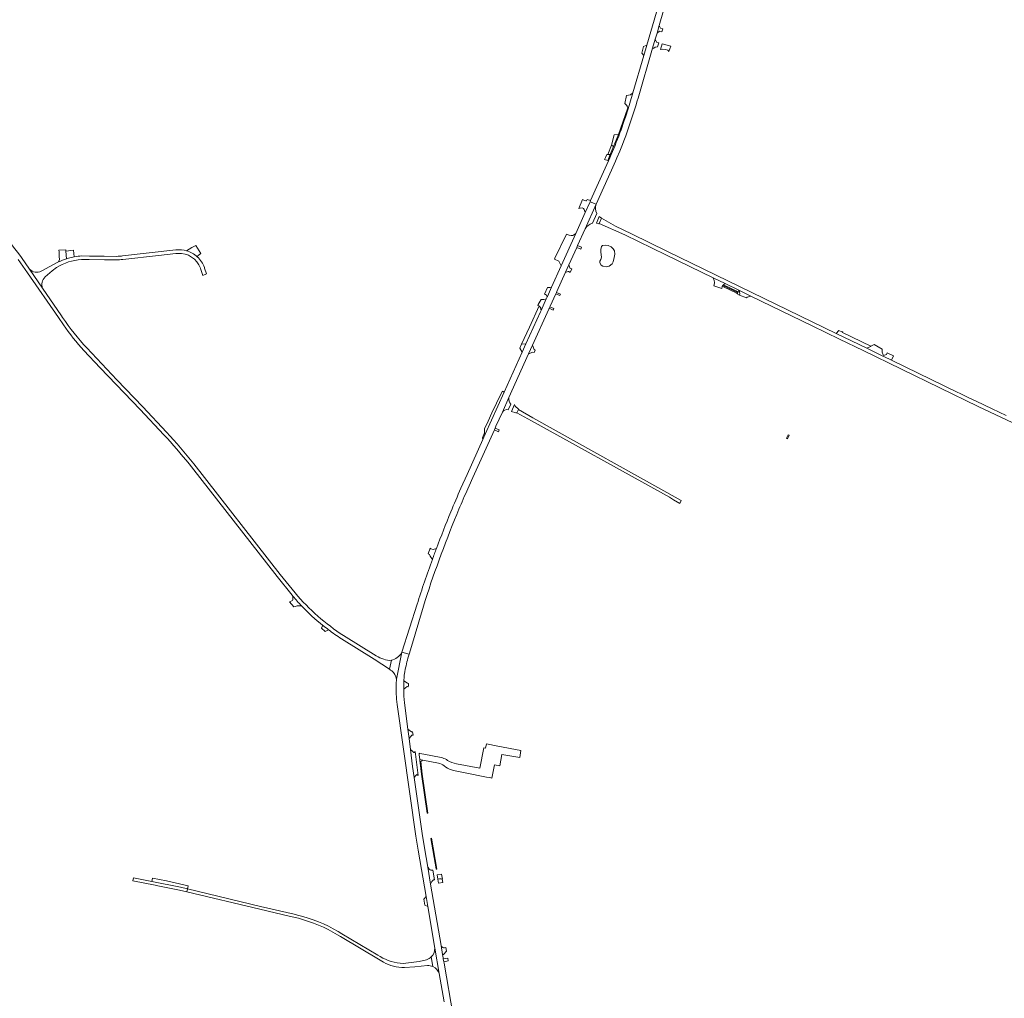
# Model space of a CAD drawing. Header units: metres. Extents: x 166325 to 190320, y 381923 to 404576.
# Tile 631 of 656: x 170307 to 171145, y 399046 to 399878. Entities that reach past the tile are written whole.
import ezdxf

# ---------------------------------------------------------------- set-up
doc = ezdxf.new("R2010")
doc.units = ezdxf.units.M
for name, color, linetype, lineweight in [('B-WE-OG-WATER_MEER-GV', 8, 'Continuous', 18), ('B-WE-VH-VERHARDING_ASFALT-GV', 8, 'Continuous', 18), ('B-WE-VH-VERHARDING_BETON-GV', 8, 'Continuous', 18), ('B-WE-VH-VERHARDING_BETONSTRAATSTEEN-GV', 8, 'Continuous', 18), ('B-WE-VH-VERHARDING_FUNDERING_ZAND-GV', 8, 'Continuous', 18), ('B-WE-VH-VERHARDING_STRAATBAKSTEEN-GV', 8, 'Continuous', 18)]:
    doc.layers.add(name, color=color, linetype=linetype, lineweight=lineweight)

msp = doc.modelspace()

# ---------------------------------------------------------------- linework, layer by layer
at = {"layer": 'B-WE-OG-WATER_MEER-GV', "flags": 128}
msp.add_lwpolyline([(170802.049, 399674.043), (170801.095, 399672.43), (170801.212, 399671.069), (170802.28, 399669.241), (170803.823, 399668.364), (170806.803, 399667.614), (170809.203, 399668.17), (170811.578, 399670.311), (170812.644, 399671.897), (170813.465, 399675.521), (170813.945, 399678.557), (170813.571, 399681.24), (170812.577, 399683), (170810.865, 399684.624), (170808.372, 399685.895), (170805.842, 399686.086), (170803.433, 399685.851), (170802.563, 399684.882), (170802.061, 399682.563), (170802.175, 399680.159), (170802.744, 399675.939)], close=True, dxfattribs=at)
at = {"layer": 'B-WE-VH-VERHARDING_ASFALT-GV', "flags": 128}
for points in [[(170849.313, 399884.28), (170841.126, 399856.177), (170838.585, 399847.458), (170829.355, 399815.778), (170826.731, 399806.84), (170825.249, 399802.036), (170824.701, 399800.307)], [(170849.313, 399884.28), (170841.126, 399856.177), (170838.585, 399847.458), (170829.355, 399815.778), (170826.731, 399806.84), (170825.249, 399802.036), (170824.701, 399800.307)], [(170846.101, 399853.565), (170848.355, 399861.302), (170849.874, 399866.513), (170851.771, 399873.02), (170855.509, 399885.846)], [(170846.101, 399853.565), (170848.355, 399861.302), (170849.874, 399866.513), (170851.771, 399873.02), (170855.509, 399885.846)], [(170833.058, 399808.817), (170833.715, 399811.073), (170846.101, 399853.565)], [(170833.058, 399808.817), (170833.715, 399811.073), (170846.101, 399853.565)], [(170808.661, 399757.941), (170800.137, 399739.048), (170793.354, 399724.015), (170792.9, 399723.009), (170798.06, 399720.93), (170811.195, 399750.014), (170814.559, 399757.584), (170815.772, 399760.412), (170818.115, 399766.034), (170820.378, 399771.688), (170821.641, 399774.944)], [(170808.661, 399757.941), (170800.137, 399739.048), (170793.354, 399724.015), (170792.9, 399723.009), (170798.06, 399720.93), (170811.195, 399750.014), (170814.559, 399757.584), (170815.772, 399760.412), (170818.115, 399766.034), (170820.378, 399771.688), (170821.641, 399774.944)], [(170712.806, 399532.091), (170718.231, 399544.113), (170723.79, 399556.431), (170740.614, 399593.687), (170743.967, 399601.113), (170757.775, 399631.69), (170758.106, 399632.423), (170758.695, 399633.727), (170758.952, 399634.296), (170763.613, 399644.616), (170763.708, 399644.826), (170764.234, 399645.992), (170764.505, 399646.592), (170772.03, 399663.256), (170774.742, 399669.261), (170781.486, 399684.197), (170782.207, 399685.794), (170788.651, 399700.063), (170798.059, 399720.929), (170798.06, 399720.93), (170792.9, 399723.009), (170788.849, 399714.034), (170780.777, 399696.147), (170768.339, 399668.585), (170760.108, 399650.347), (170756.573, 399642.514), (170756.452, 399642.247), (170755.606, 399640.371), (170751.17, 399630.54), (170750.707, 399629.515), (170738.312, 399602.059), (170735.215, 399595.198), (170719.799, 399561.051), (170703.729, 399525.455), (170701.601, 399520.741), (170688.258, 399491.186), (170682.936, 399479.398)], [(170712.806, 399532.091), (170718.231, 399544.113), (170723.79, 399556.431), (170740.614, 399593.687), (170743.967, 399601.113), (170757.775, 399631.69), (170758.106, 399632.423), (170758.695, 399633.727), (170758.952, 399634.296), (170763.613, 399644.616), (170763.708, 399644.826), (170764.234, 399645.992), (170764.505, 399646.592), (170772.03, 399663.256), (170774.742, 399669.261), (170781.486, 399684.197), (170782.207, 399685.794), (170788.651, 399700.063), (170798.059, 399720.929), (170798.06, 399720.93), (170792.9, 399723.009), (170788.849, 399714.034), (170780.777, 399696.147), (170768.339, 399668.585), (170760.108, 399650.347), (170756.573, 399642.514), (170756.452, 399642.247), (170755.606, 399640.371), (170751.17, 399630.54), (170750.707, 399629.515), (170738.312, 399602.059), (170735.215, 399595.198), (170719.799, 399561.051), (170703.729, 399525.455), (170701.601, 399520.741), (170688.258, 399491.186), (170682.936, 399479.398)], [(171147.107, 399541.314), (171135.079, 399546.94), (171121.42, 399553.33), (171114.651, 399556.61), (171107.174, 399560.234), (171105.895, 399560.854), (171049.4, 399588.233), (171042.899, 399591.383), (171042.022, 399591.808), (171028.449, 399598.386), (171002.373, 399611.023), (171002.278, 399611.069), (170858.76, 399680.781), (170828.03, 399695.815), (170814.65, 399702.361), (170802.52, 399709.072), (170800.57, 399704.592), (170822.44, 399695.002), (170857.34, 399677.981), (170897.725, 399658.373), (170907.819, 399653.473), (170919.532, 399647.786), (170920.061, 399647.529), (170929.637, 399642.879), (170981.953, 399617.479), (171005.206, 399606.19), (171025.349, 399596.41), (171123.1, 399548.95), (171191.946, 399516.679)], [(171147.107, 399541.314), (171135.079, 399546.94), (171121.42, 399553.33), (171114.651, 399556.61), (171107.174, 399560.234), (171105.895, 399560.854), (171049.4, 399588.233), (171042.899, 399591.383), (171042.022, 399591.808), (171028.449, 399598.386), (171002.373, 399611.023), (171002.278, 399611.069), (170858.76, 399680.781), (170828.03, 399695.815), (170814.65, 399702.361), (170802.52, 399709.072), (170800.57, 399704.592), (170822.44, 399695.002), (170857.34, 399677.981), (170897.725, 399658.373), (170907.819, 399653.473), (170919.532, 399647.786), (170920.061, 399647.529), (170929.637, 399642.879), (170981.953, 399617.479), (171005.206, 399606.19), (171025.349, 399596.41), (171123.1, 399548.95), (171191.946, 399516.679)], [(170441.106, 399682.104), (170440.352, 399682.02), (170395.1, 399677.002), (170394.237, 399676.906)], [(170441.106, 399682.104), (170440.352, 399682.02), (170395.1, 399677.002), (170394.237, 399676.906)], [(170306.062, 399673.801), (170314.15, 399662.571), (170340.374, 399624.465), (170344.645, 399618.259)], [(170344.031, 399624.468), (170342.943, 399626.056), (170326.851, 399649.531), (170315.791, 399665.788), (170308.872, 399675.632)], [(170344.031, 399624.468), (170342.943, 399626.056), (170326.851, 399649.531), (170315.791, 399665.788), (170308.872, 399675.632)], [(170340.517, 399671.868), (170338.82, 399671.017), (170326.782, 399664.441), (170325.804, 399663.907)], [(170340.517, 399671.868), (170338.82, 399671.017), (170326.782, 399664.441), (170325.804, 399663.907)], [(170359.998, 399673.882), (170366.702, 399673.811), (170379.741, 399673.672), (170389.545, 399673.567)], [(170359.998, 399673.882), (170366.702, 399673.811), (170379.741, 399673.672), (170389.545, 399673.567)], [(170390.193, 399676.582), (170379.472, 399676.701), (170366.882, 399676.841), (170360.346, 399676.914)], [(170390.193, 399676.582), (170379.472, 399676.701), (170366.882, 399676.841), (170360.346, 399676.914)], [(170395.386, 399674.023), (170425.511, 399677.402), (170440.252, 399678.972), (170441.971, 399679.155)], [(170395.386, 399674.023), (170425.511, 399677.402), (170440.252, 399678.972), (170441.971, 399679.155)], [(170315.791, 399665.788), (170326.851, 399649.531)], [(170315.791, 399665.788), (170326.851, 399649.531)], [(170329.036, 399659.106), (170335.052, 399664.322), (170338.792, 399667.151)], [(170329.036, 399659.106), (170335.052, 399664.322), (170338.792, 399667.151)], [(170461.324, 399666.54), (170461.678, 399665.489), (170463.401, 399660.381), (170466.482, 399661.651), (170464.88, 399666.472), (170464.66, 399667.133)], [(170461.324, 399666.54), (170461.678, 399665.489), (170463.401, 399660.381), (170466.482, 399661.651), (170464.88, 399666.472), (170464.66, 399667.133)], [(170362.161, 399596.411), (170375.911, 399581.821), (170409.901, 399546.411), (170430.197, 399524.923)], [(170432.47, 399527.061), (170412.191, 399548.691), (170390.042, 399571.651), (170364.522, 399598.672)], [(170432.47, 399527.061), (170412.191, 399548.691), (170390.042, 399571.651), (170364.522, 399598.672)], [(170686.747, 399474.34), (170693.11, 399488.442), (170711.416, 399529.01), (170711.572, 399529.356), (170712.079, 399530.479), (170712.806, 399532.091)], [(170686.747, 399474.34), (170693.11, 399488.442), (170711.416, 399529.01), (170711.572, 399529.356), (170712.079, 399530.479), (170712.806, 399532.091)], [(170451.623, 399499.998), (170453.7, 399497.441), (170526.46, 399404.282), (170539.276, 399388.323), (170540.029, 399387.431)], [(170451.623, 399499.998), (170453.7, 399497.441), (170526.46, 399404.282), (170539.276, 399388.323), (170540.029, 399387.431)], [(170541.81, 399390.301), (170529.06, 399406.111), (170455.634, 399500)], [(170541.81, 399390.301), (170529.06, 399406.111), (170455.634, 399500)], [(170645.72, 399380.752), (170632.829, 399340.011), (170638.847, 399338.205), (170639.94, 399341.87), (170651.009, 399378.999)], [(170645.72, 399380.752), (170632.829, 399340.011), (170638.847, 399338.205), (170639.94, 399341.87), (170651.009, 399378.999)], [(170566.488, 399361.898), (170569.333, 399359.695)], [(170610.94, 399336.751), (170583.18, 399354.036)], [(170610.94, 399336.751), (170583.18, 399354.036)], [(170581.42, 399351.252), (170609.27, 399334.002), (170622.163, 399325.333), (170623.756, 399333.102)], [(170581.42, 399351.252), (170609.27, 399334.002), (170622.163, 399325.333), (170623.756, 399333.102)], [(170638.339, 399336.5), (170638.847, 399338.205), (170632.829, 399340.011), (170628.09, 399316.902), (170627.94, 399313.068)], [(170638.339, 399336.5), (170638.847, 399338.205), (170632.829, 399340.011), (170628.09, 399316.902), (170627.94, 399313.068)], [(170634.75, 399320.361), (170635.126, 399323.061), (170635.18, 399323.446)], [(170634.75, 399320.361), (170635.126, 399323.061), (170635.18, 399323.446)], [(170628.71, 399295.491), (170644.63, 399183.511), (170646.6, 399171.44), (170653.294, 399131.991), (170654.738, 399123.483), (170660.737, 399088.13), (170664.51, 399066.511), (170668.606, 399042.38)], [(170628.71, 399295.491), (170644.63, 399183.511), (170646.6, 399171.44), (170653.294, 399131.991), (170654.738, 399123.483), (170660.737, 399088.13), (170664.51, 399066.511), (170668.606, 399042.38)], [(170676.266, 399030.506), (170668.608, 399075.439), (170668.411, 399076.598), (170667.984, 399079.101), (170667.851, 399079.884), (170667.358, 399082.777), (170666.07, 399090.334), (170657.154, 399142.643), (170654.684, 399157.136), (170651.89, 399173.53), (170649.95, 399185.632), (170643.146, 399233.303), (170641.79, 399242.8), (170639.975, 399257.243), (170638.829, 399266.361), (170637.81, 399274.464), (170634.989, 399296.906)], [(170676.266, 399030.506), (170668.608, 399075.439), (170668.411, 399076.598), (170667.984, 399079.101), (170667.851, 399079.884), (170667.358, 399082.777), (170666.07, 399090.334), (170657.154, 399142.643), (170654.684, 399157.136), (170651.89, 399173.53), (170649.95, 399185.632), (170643.146, 399233.303), (170641.79, 399242.8), (170639.975, 399257.243), (170638.829, 399266.361), (170637.81, 399274.464), (170634.989, 399296.906)], [(170450.327, 399138.548), (170449.808, 399136.041), (170511.89, 399121.201), (170537.978, 399115.088), (170544.611, 399113.534)], [(170450.327, 399138.548), (170449.808, 399136.041), (170511.89, 399121.201), (170537.978, 399115.088), (170544.611, 399113.534)], [(170543.844, 399116.323), (170541.17, 399116.951), (170512.41, 399123.711), (170450.327, 399138.548)], [(170543.844, 399116.323), (170541.17, 399116.951), (170512.41, 399123.711), (170450.327, 399138.548)], [(170614.12, 399080.94), (170612.27, 399082.051), (170581.763, 399100.366), (170578.46, 399102.349)], [(170614.12, 399080.94), (170612.27, 399082.051), (170581.763, 399100.366), (170578.46, 399102.349)], [(170578.046, 399099.607), (170580.39, 399098.191), (170614.133, 399077.798), (170616.951, 399076.095)], [(170578.046, 399099.607), (170580.39, 399098.191), (170614.133, 399077.798), (170616.951, 399076.095)], [(170653.71, 399078.311), (170647.39, 399076.882), (170633.805, 399075.181)], [(170653.71, 399078.311), (170647.39, 399076.882), (170633.805, 399075.181)], [(170659.205, 399072.48), (170657.781, 399080.637)], [(170659.205, 399072.48), (170657.781, 399080.637)], [(170634.91, 399071.66), (170643.79, 399072.281), (170654.464, 399073.391)], [(170634.91, 399071.66), (170643.79, 399072.281), (170654.464, 399073.391)]]:
    msp.add_lwpolyline(points, dxfattribs=at)
at = {"layer": 'B-WE-VH-VERHARDING_ASFALT-GV'}
for points in [[(170821.641, 399774.944, 0.0204006), (170833.058, 399808.817)], [(170821.641, 399774.944, 0.0204006), (170833.058, 399808.817)], [(170824.701, 399800.307, -0.0263378), (170808.661, 399757.941)], [(170824.701, 399800.307, -0.0263378), (170808.661, 399757.941)], [(170308.872, 399675.632, 0.0370086), (170290.09, 399698.488)], [(170449.414, 399681.404, 0.0934102), (170441.106, 399682.104)], [(170449.414, 399681.404, 0.0934102), (170441.106, 399682.104)], [(170458.618, 399676.303, 0.1185055), (170449.414, 399681.404)], [(170458.618, 399676.303, 0.1185055), (170449.414, 399681.404)], [(170338.792, 399667.151, -0.1231002), (170359.998, 399673.882)], [(170338.792, 399667.151, -0.1231002), (170359.998, 399673.882)], [(170347.308, 399674.554, 0.0348872), (170340.517, 399671.868)], [(170348.868, 399675.021, 0.0071758), (170347.308, 399674.554)], [(170353.934, 399676.182, 0.0251075), (170348.868, 399675.021)], [(170353.934, 399676.182, 0.0251075), (170348.868, 399675.021)], [(170360.346, 399676.914, 0.0309621), (170353.934, 399676.182)], [(170360.346, 399676.914, 0.0309621), (170353.934, 399676.182)], [(170389.545, 399673.567, 0.0164711), (170395.386, 399674.023)], [(170389.545, 399673.567, 0.0164711), (170395.386, 399674.023)], [(170394.237, 399676.906, -0.0123639), (170390.193, 399676.582)], [(170394.237, 399676.906, -0.0123639), (170390.193, 399676.582)], [(170441.971, 399679.155, -0.3308976), (170461.324, 399666.54)], [(170441.971, 399679.155, -0.3308976), (170461.324, 399666.54)], [(170464.66, 399667.133, 0.123831), (170458.618, 399676.303)], [(170464.66, 399667.133, 0.123831), (170458.618, 399676.303)], [(170325.804, 399663.907, -0.3214039), (170315.791, 399665.788)], [(170326.851, 399649.531, -0.270396), (170329.036, 399659.106)], [(170326.851, 399649.531, -0.270396), (170329.036, 399659.106)], [(170364.522, 399598.672, -0.033229), (170344.031, 399624.468)], [(170364.522, 399598.672, -0.033229), (170344.031, 399624.468)], [(170344.645, 399618.259, 0.0287937), (170362.161, 399596.411)], [(170430.197, 399524.923, -0.0127908), (170451.623, 399499.998)], [(170430.197, 399524.923, -0.0127908), (170451.623, 399499.998)], [(170455.634, 399500, 0.0191346), (170432.47, 399527.061)], [(170455.634, 399500, 0.0191346), (170432.47, 399527.061)], [(170682.936, 399479.398, 0.0072191), (170674.376, 399459.21)], [(170682.936, 399479.398, 0.0072191), (170674.376, 399459.21)], [(170679.492, 399457.167, -0.0067171), (170686.747, 399474.34)], [(170679.492, 399457.167, -0.0067171), (170686.747, 399474.34)], [(170651.009, 399378.999, -0.0212974), (170679.492, 399457.167)], [(170651.009, 399378.999, -0.0212974), (170679.492, 399457.167)], [(170674.376, 399459.21, 0.0082777), (170662.153, 399428.171)], [(170674.376, 399459.21, 0.0082777), (170662.153, 399428.171)], [(170662.153, 399428.171, 0.0024358), (170658.714, 399418.855)], [(170662.153, 399428.171, 0.0024358), (170658.714, 399418.855)], [(170658.714, 399418.855, 0.0100313), (170645.72, 399380.752)], [(170658.714, 399418.855, 0.0100313), (170645.72, 399380.752)], [(170540.029, 399387.431, 0.0147401), (170547.395, 399379.264)], [(170540.029, 399387.431, 0.0147401), (170547.395, 399379.264)], [(170583.18, 399354.036, -0.0732266), (170541.81, 399390.301)], [(170583.18, 399354.036, -0.0732266), (170541.81, 399390.301)], [(170547.395, 399379.264, 0.0329807), (170565.496, 399362.687)], [(170547.395, 399379.264, 0.0329807), (170565.496, 399362.687)], [(170565.496, 399362.687, 0.0015997), (170566.488, 399361.898)], [(170569.333, 399359.695, 0.0026367), (170570.181, 399359.055)], [(170570.181, 399359.055, 0.0183433), (170581.42, 399351.252)], [(170617.258, 399333.95, -0.0653044), (170610.94, 399336.751)], [(170617.258, 399333.95, -0.0653044), (170610.94, 399336.751)], [(170635.18, 399323.446, -0.0184437), (170638.339, 399336.5)], [(170635.18, 399323.446, -0.0184437), (170638.339, 399336.5)], [(170623.756, 399333.102, -0.1483572), (170617.258, 399333.95)], [(170623.756, 399333.102, -0.1483572), (170617.258, 399333.95)], [(170634.431, 399315.484, -0.0096361), (170634.75, 399320.361)], [(170634.431, 399315.484, -0.0096361), (170634.75, 399320.361)], [(170627.94, 399313.068, 0.0403934), (170628.71, 399295.491)], [(170627.94, 399313.068, 0.0403934), (170628.71, 399295.491)], [(170634.313, 399308.376, -0.0147766), (170634.431, 399315.484)], [(170634.313, 399308.376, -0.0147766), (170634.431, 399315.484)], [(170634.989, 399296.906, -0.0233664), (170634.313, 399308.376)], [(170634.989, 399296.906, -0.0233664), (170634.313, 399308.376)], [(170578.46, 399102.349, 0.0712905), (170543.844, 399116.323)], [(170578.46, 399102.349, 0.0712905), (170543.844, 399116.323)], [(170544.611, 399113.534, -0.0693762), (170578.046, 399099.607)], [(170544.611, 399113.534, -0.0693762), (170578.046, 399099.607)], [(170633.805, 399075.181, -0.1164418), (170614.12, 399080.94)], [(170633.805, 399075.181, -0.1164418), (170614.12, 399080.94)], [(170616.951, 399076.095, 0.128891), (170634.91, 399071.66)], [(170616.951, 399076.095, 0.128891), (170634.91, 399071.66)], [(170657.781, 399080.637, -0.1233301), (170653.71, 399078.311)], [(170657.781, 399080.637, -0.1233301), (170653.71, 399078.311)], [(170654.464, 399073.391, -0.1225229), (170659.205, 399072.48)], [(170654.464, 399073.391, -0.1225229), (170659.205, 399072.48)]]:
    msp.add_lwpolyline(points, format="xyb", dxfattribs=at)
at = {"layer": 'B-WE-VH-VERHARDING_ASFALT-GV', "flags": 128}
for points in [[(170731.87, 399546.221), (170730.56, 399543.391), (170743.03, 399536.821), (170852.759, 399475.995), (170860.38, 399471.77), (170863.99, 399469.37), (170869.19, 399466.521), (170870.52, 399469.031), (170744.19, 399539.172)], [(170731.87, 399546.221), (170730.56, 399543.391), (170743.03, 399536.821), (170852.759, 399475.995), (170860.38, 399471.77), (170863.99, 399469.37), (170869.19, 399466.521), (170870.52, 399469.031), (170744.19, 399539.172)], [(170419.875, 399144.858), (170404.3, 399147.961), (170403.86, 399145.4), (170422.747, 399141.658), (170423.607, 399141.487), (170443.57, 399137.532), (170449.808, 399136.041), (170450.327, 399138.548), (170444.2, 399140.012)], [(170419.875, 399144.858), (170404.3, 399147.961), (170403.86, 399145.4), (170422.747, 399141.658), (170423.607, 399141.487), (170443.57, 399137.532), (170449.808, 399136.041), (170450.327, 399138.548), (170444.2, 399140.012)], [(170666.527, 399150.981), (170662.728, 399150.383), (170663.34, 399146.797), (170664.777, 399147.002), (170666.058, 399147.039), (170666.932, 399146.97), (170667.379, 399146.934)], [(170666.527, 399150.981), (170662.728, 399150.383), (170663.34, 399146.797), (170664.777, 399147.002), (170666.058, 399147.039), (170666.932, 399146.97), (170667.379, 399146.934)]]:
    msp.add_lwpolyline(points, close=True, dxfattribs=at)
at = {"layer": 'B-WE-VH-VERHARDING_BETON-GV', "flags": 128}
for points in [[(170961.564, 399524.766), (170960.174, 399521.839), (170960.88, 399521.476), (170962.24, 399524.398)], [(170961.564, 399524.766), (170960.174, 399521.839), (170960.88, 399521.476), (170962.24, 399524.398)], [(170666.932, 399146.97), (170666.058, 399147.039), (170664.777, 399147.002), (170663.34, 399146.797), (170663.938, 399143.296), (170667.483, 399144.006)], [(170666.932, 399146.97), (170666.058, 399147.039), (170664.777, 399147.002), (170663.34, 399146.797), (170663.938, 399143.296), (170667.483, 399144.006)]]:
    msp.add_lwpolyline(points, close=True, dxfattribs=at)
at = {"layer": 'B-WE-VH-VERHARDING_BETONSTRAATSTEEN-GV', "flags": 128}
for points in [[(170854.816, 399870.01), (170852.803, 399870.583), (170851.771, 399873.02), (170849.874, 399866.513), (170852.084, 399868.084), (170854.088, 399867.514)], [(170854.816, 399870.01), (170852.803, 399870.583), (170851.771, 399873.02), (170849.874, 399866.513), (170852.084, 399868.084), (170854.088, 399867.514)], [(170841.126, 399856.177), (170838.493, 399855.228), (170836.82, 399849.487), (170838.585, 399847.458)], [(170841.126, 399856.177), (170838.493, 399855.228), (170836.82, 399849.487), (170838.585, 399847.458)], [(170851.398, 399858.298), (170849.385, 399858.871), (170848.355, 399861.302), (170846.101, 399853.565), (170846.575, 399853.451), (170847.019, 399853.816), (170848.175, 399854.569), (170850.367, 399854.765)], [(170851.398, 399858.298), (170849.385, 399858.871), (170848.355, 399861.302), (170846.101, 399853.565), (170846.575, 399853.451), (170847.019, 399853.816), (170848.175, 399854.569), (170850.367, 399854.765)], [(170861.702, 399855.368), (170854.32, 399857.467), (170852.898, 399852.591), (170854.6, 399852.91), (170856.966, 399852.43), (170858.934, 399851.896), (170859.87, 399850.957)], [(170861.702, 399855.368), (170854.32, 399857.467), (170852.898, 399852.591), (170854.6, 399852.91), (170856.966, 399852.43), (170858.934, 399851.896), (170859.87, 399850.957)], [(170829.355, 399815.778), (170827.298, 399814.139), (170823.89, 399813.427), (170822.339, 399806.667), (170823.751, 399805.355), (170824.431, 399804.374), (170824.888, 399803.068), (170825.249, 399802.036), (170826.731, 399806.84)], [(170829.355, 399815.778), (170827.298, 399814.139), (170823.89, 399813.427), (170822.339, 399806.667), (170823.751, 399805.355), (170824.431, 399804.374), (170824.888, 399803.068), (170825.249, 399802.036), (170826.731, 399806.84)], [(170817.096, 399780.312), (170813.417, 399780.066), (170811.065, 399771.301), (170812.963, 399769.951)], [(170817.096, 399780.312), (170813.417, 399780.066), (170811.065, 399771.301), (170812.963, 399769.951)], [(170810.121, 399763.287), (170807.864, 399763.188), (170807.142, 399763.16), (170805.959, 399760.698), (170805.187, 399759.079), (170807.949, 399758.174)], [(170810.121, 399763.287), (170807.864, 399763.188), (170807.142, 399763.16), (170805.959, 399760.698), (170805.187, 399759.079), (170807.949, 399758.174)], [(170792.9, 399723.009), (170793.354, 399724.015), (170790.444, 399724.911), (170789.862, 399723.955), (170789.248, 399723.968), (170788.268, 399724.217), (170786.444, 399724.938), (170783.342, 399717.307), (170784.482, 399717.711), (170786.282, 399717.744), (170787.198, 399717.24), (170787.907, 399716.477), (170788.849, 399714.034)], [(170792.9, 399723.009), (170793.354, 399724.015), (170790.444, 399724.911), (170789.862, 399723.955), (170789.248, 399723.968), (170788.268, 399724.217), (170786.444, 399724.938), (170783.342, 399717.307), (170784.482, 399717.711), (170786.282, 399717.744), (170787.198, 399717.24), (170787.907, 399716.477), (170788.849, 399714.034)], [(170802.52, 399709.072), (170800.71, 399710.461), (170798.28, 399704.922), (170800.43, 399704.292), (170800.57, 399704.592)], [(170802.52, 399709.072), (170800.71, 399710.461), (170798.28, 399704.922), (170800.43, 399704.292), (170800.57, 399704.592)], [(170780.777, 399696.147), (170778.191, 399694.422), (170777.477, 399694.251), (170776.722, 399694.222), (170775.126, 399694.593), (170772.937, 399695.515), (170763.031, 399674.966), (170762.561, 399674.141), (170766.356, 399672.467), (170768.339, 399668.585)], [(170780.777, 399696.147), (170778.191, 399694.422), (170777.477, 399694.251), (170776.722, 399694.222), (170775.126, 399694.593), (170772.937, 399695.515), (170763.031, 399674.966), (170762.561, 399674.141), (170766.356, 399672.467), (170768.339, 399668.585)], [(170785.651, 399684.315), (170782.207, 399685.794), (170781.486, 399684.197), (170784.987, 399682.845)], [(170785.651, 399684.315), (170782.207, 399685.794), (170781.486, 399684.197), (170784.987, 399682.845)], [(170777.431, 399666.1), (170776.082, 399666.269), (170775.74, 399666.795), (170775.454, 399667.825), (170774.742, 399669.261), (170772.03, 399663.256), (170772.511, 399663.303), (170774.192, 399663.618), (170774.695, 399663.637), (170775.977, 399662.879)], [(170777.431, 399666.1), (170776.082, 399666.269), (170775.74, 399666.795), (170775.454, 399667.825), (170774.742, 399669.261), (170772.03, 399663.256), (170772.511, 399663.303), (170774.192, 399663.618), (170774.695, 399663.637), (170775.977, 399662.879)], [(170764.234, 399645.992), (170763.708, 399644.826), (170767.132, 399643.281), (170767.658, 399644.447)], [(170764.234, 399645.992), (170763.708, 399644.826), (170767.132, 399643.281), (170767.658, 399644.447)], [(170906.573, 399652.438), (170905.941, 399651.914), (170918.535, 399645.799), (170918.871, 399646.467)], [(170906.573, 399652.438), (170905.941, 399651.914), (170918.535, 399645.799), (170918.871, 399646.467)], [(170920.198, 399646.015), (170920.061, 399647.529), (170919.532, 399647.786), (170918.871, 399646.467), (170918.535, 399645.799), (170918.131, 399644.992), (170918.024, 399644.78), (170919.981, 399643.67), (170920.226, 399645.117)], [(170920.198, 399646.015), (170920.061, 399647.529), (170919.532, 399647.786), (170918.871, 399646.467), (170918.535, 399645.799), (170918.131, 399644.992), (170918.024, 399644.78), (170919.981, 399643.67), (170920.226, 399645.117)], [(170920.061, 399647.529), (170920.198, 399646.015), (170920.226, 399645.117), (170919.981, 399643.67), (170925.874, 399641.449), (170926.475, 399641.792), (170929.637, 399642.879)], [(170920.061, 399647.529), (170920.198, 399646.015), (170920.226, 399645.117), (170919.981, 399643.67), (170925.874, 399641.449), (170926.475, 399641.792), (170929.637, 399642.879)], [(170755.606, 399640.371), (170753.609, 399639.83), (170752.282, 399639.78), (170752.053, 399639.789), (170751.345, 399639.818), (170748.787, 399635.6), (170748.435, 399634.941), (170749.552, 399634.445), (170749.959, 399634.036), (170750.482, 399633.274), (170750.848, 399632.481), (170751.086, 399631.528), (170751.17, 399630.54)], [(170755.606, 399640.371), (170753.609, 399639.83), (170752.282, 399639.78), (170752.053, 399639.789), (170751.345, 399639.818), (170748.787, 399635.6), (170748.435, 399634.941), (170749.552, 399634.445), (170749.959, 399634.036), (170750.482, 399633.274), (170750.848, 399632.481), (170751.086, 399631.528), (170751.17, 399630.54)], [(170758.695, 399633.727), (170758.106, 399632.423), (170761.534, 399630.875), (170762.122, 399632.179)], [(170758.695, 399633.727), (170758.106, 399632.423), (170761.534, 399630.875), (170762.122, 399632.179)], [(170738.312, 399602.059), (170734.587, 399602.031), (170733.198, 399598.578), (170735.215, 399595.198)], [(170738.312, 399602.059), (170734.587, 399602.031), (170733.198, 399598.578), (170735.215, 399595.198)], [(170743.967, 399601.113), (170740.614, 399593.687), (170744.209, 399595.223), (170745.235, 399594.76), (170746.221, 399596.946), (170745.201, 399597.406)], [(170743.967, 399601.113), (170740.614, 399593.687), (170744.209, 399595.223), (170745.235, 399594.76), (170746.221, 399596.946), (170745.201, 399597.406)], [(171041.348, 399597.56), (171034.643, 399601.687), (171031.86, 399600.135), (171031.54, 399599.956), (171028.449, 399598.386), (171042.022, 399591.808), (171042.899, 399591.383), (171049.4, 399588.233), (171051.087, 399591.852), (171045.853, 399594.405), (171045.195, 399593.001), (171042.616, 399592.188), (171042.386, 399592.845), (171041.603, 399595.075)], [(171041.348, 399597.56), (171034.643, 399601.687), (171031.86, 399600.135), (171031.54, 399599.956), (171028.449, 399598.386), (171042.022, 399591.808), (171042.899, 399591.383), (171049.4, 399588.233), (171051.087, 399591.852), (171045.853, 399594.405), (171045.195, 399593.001), (171042.616, 399592.188), (171042.386, 399592.845), (171041.603, 399595.075)], [(170719.799, 399561.051), (170718.329, 399561.895), (170717.172, 399559.958), (170709.154, 399543.405), (170706.054, 399536.397), (170702.939, 399529.822), (170702.944, 399526.425), (170703.134, 399526.191), (170703.729, 399525.455)], [(170719.799, 399561.051), (170718.329, 399561.895), (170717.172, 399559.958), (170709.154, 399543.405), (170706.054, 399536.397), (170702.939, 399529.822), (170702.944, 399526.425), (170703.134, 399526.191), (170703.729, 399525.455)], [(170728.65, 399550.632), (170725.95, 399544.631), (170729.749, 399543.609), (170730.56, 399543.391), (170731.87, 399546.221), (170731.99, 399546.541), (170729.18, 399549.251)], [(170728.65, 399550.632), (170725.95, 399544.631), (170729.749, 399543.609), (170730.56, 399543.391), (170731.87, 399546.221), (170731.99, 399546.541), (170729.18, 399549.251)], [(170715.53, 399528.923), (170712.079, 399530.479), (170711.572, 399529.356), (170711.416, 399529.01), (170714.868, 399527.453)], [(170715.53, 399528.923), (170712.079, 399530.479), (170711.572, 399529.356), (170711.416, 399529.01), (170714.868, 399527.453)], [(170703.729, 399525.455), (170703.134, 399526.191), (170702.944, 399526.425), (170701.212, 399522.149), (170701.601, 399520.741)], [(170703.729, 399525.455), (170703.134, 399526.191), (170702.944, 399526.425), (170701.212, 399522.149), (170701.601, 399520.741)], [(170641.881, 399272.204), (170641.047, 399272.095), (170637.81, 399274.464), (170638.829, 399266.361), (170641.214, 399269.275), (170642.247, 399269.405)], [(170641.881, 399272.204), (170641.047, 399272.095), (170637.81, 399274.464), (170638.829, 399266.361), (170641.214, 399269.275), (170642.247, 399269.405)], [(170644.079, 399255.388), (170643.405, 399254.623), (170642.517, 399254.525), (170642.25, 399255.014), (170639.975, 399257.243), (170641.79, 399242.8), (170643.146, 399233.303), (170644.259, 399234.836), (170645.332, 399235.754), (170646.648, 399234.944)], [(170644.079, 399255.388), (170643.405, 399254.623), (170642.517, 399254.525), (170642.25, 399255.014), (170639.975, 399257.243), (170641.79, 399242.8), (170643.146, 399233.303), (170644.259, 399234.836), (170645.332, 399235.754), (170646.648, 399234.944)], [(170650.079, 399236.165), (170648.732, 399247.049), (170650.573, 399248.007), (170648.038, 399248.505), (170648.093, 399248.083), (170649.55, 399236.201), (170654.343, 399202.898), (170654.941, 399202.96)], [(170650.079, 399236.165), (170648.732, 399247.049), (170650.573, 399248.007), (170648.038, 399248.505), (170648.093, 399248.083), (170649.55, 399236.201), (170654.343, 399202.898), (170654.941, 399202.96)], [(170657.951, 399181.575), (170657.423, 399181.499), (170657.45, 399181.311), (170661.854, 399155.503), (170661.895, 399155.263), (170662.41, 399155.35)], [(170657.951, 399181.575), (170657.423, 399181.499), (170657.45, 399181.311), (170661.854, 399155.503), (170661.895, 399155.263), (170662.41, 399155.35)], [(170658.931, 399154.604), (170657.866, 399154.477), (170657.293, 399154.532), (170656.785, 399154.836), (170656.053, 399155.381), (170655.12, 399156.628), (170654.684, 399157.136), (170657.154, 399142.643), (170658.292, 399144.939), (170658.811, 399145.451), (170659.676, 399146.147), (170660.355, 399146.263)], [(170658.931, 399154.604), (170657.866, 399154.477), (170657.293, 399154.532), (170656.785, 399154.836), (170656.053, 399155.381), (170655.12, 399156.628), (170654.684, 399157.136), (170657.154, 399142.643), (170658.292, 399144.939), (170658.811, 399145.451), (170659.676, 399146.147), (170660.355, 399146.263)], [(170653.294, 399131.991), (170651.504, 399129.961), (170652.391, 399124.735), (170654.738, 399123.483)], [(170653.294, 399131.991), (170651.504, 399129.961), (170652.391, 399124.735), (170654.738, 399123.483)], [(170670.179, 399088.705), (170669.003, 399088.378), (170668.254, 399088.429), (170667.71, 399088.733), (170666.399, 399089.618), (170666.07, 399090.334), (170667.358, 399082.777), (170668.26, 399082.846), (170668.504, 399083.029), (170668.984, 399083.61), (170669.797, 399084.834), (170670.697, 399085.674)], [(170670.179, 399088.705), (170669.003, 399088.378), (170668.254, 399088.429), (170667.71, 399088.733), (170666.399, 399089.618), (170666.07, 399090.334), (170667.358, 399082.777), (170668.26, 399082.846), (170668.504, 399083.029), (170668.984, 399083.61), (170669.797, 399084.834), (170670.697, 399085.674)], [(170671.71, 399079.737), (170667.984, 399079.101), (170668.411, 399076.598), (170672.137, 399077.234)], [(170671.71, 399079.737), (170667.984, 399079.101), (170668.411, 399076.598), (170672.137, 399077.234)]]:
    msp.add_lwpolyline(points, close=True, dxfattribs=at)
for points in [[(170824.701, 399800.307), (170825.249, 399802.036), (170824.888, 399803.068), (170817.096, 399780.312), (170812.963, 399769.951), (170810.121, 399763.287), (170807.949, 399758.174), (170808.661, 399757.941)], [(170824.701, 399800.307), (170825.249, 399802.036), (170824.888, 399803.068), (170817.096, 399780.312), (170812.963, 399769.951), (170810.121, 399763.287), (170807.949, 399758.174), (170808.661, 399757.941)], [(170798.06, 399720.929), (170798.06, 399720.93), (170798.059, 399720.929), (170788.651, 399700.063)], [(170798.06, 399720.929), (170798.06, 399720.93), (170798.059, 399720.929), (170788.651, 399700.063)], [(170794.91, 399704.832), (170798.609, 399713.182)], [(170794.91, 399704.832), (170798.609, 399713.182)], [(170457.235, 399685.759), (170453.901, 399684.199), (170449.414, 399681.404)], [(170457.235, 399685.759), (170453.901, 399684.199), (170449.414, 399681.404)], [(170458.618, 399676.303), (170459.397, 399677.206), (170461.593, 399678.956), (170457.235, 399685.759)], [(170458.618, 399676.303), (170459.397, 399677.206), (170461.593, 399678.956), (170457.235, 399685.759)], [(170723.79, 399556.431), (170718.231, 399544.113)], [(170723.79, 399556.431), (170718.231, 399544.113)], [(170723.32, 399546.201), (170725.379, 399550.762)], [(170723.32, 399546.201), (170725.379, 399550.762)], [(170662.153, 399428.171), (170659.236, 399427.286), (170657.359, 399427.864), (170656.891, 399428.373), (170655.09, 399423.553), (170656.36, 399422.953), (170656.865, 399421.587)], [(170662.153, 399428.171), (170659.236, 399427.286), (170657.359, 399427.864), (170656.891, 399428.373), (170655.09, 399423.553), (170656.36, 399422.953), (170656.865, 399421.587)], [(170656.865, 399421.587), (170658.714, 399418.855)], [(170656.865, 399421.587), (170658.714, 399418.855)], [(170565.496, 399362.687), (170565.244, 399362.221), (170564.294, 399360.465), (170567.303, 399357.417), (170567.318, 399357.426), (170569.686, 399358.774), (170570.181, 399359.055)], [(170565.496, 399362.687), (170565.244, 399362.221), (170564.294, 399360.465), (170567.303, 399357.417), (170567.318, 399357.426), (170569.686, 399358.774), (170570.181, 399359.055)], [(170569.333, 399359.695), (170566.488, 399361.898)], [(170569.333, 399359.695), (170566.488, 399361.898)], [(170628.09, 399316.902), (170632.829, 399340.011)], [(170628.09, 399316.902), (170632.829, 399340.011)], [(170623.756, 399333.102), (170622.163, 399325.333), (170623.031, 399324.749), (170624.121, 399324.015)], [(170623.756, 399333.102), (170622.163, 399325.333), (170623.031, 399324.749), (170624.121, 399324.015)], [(170638.326, 399313.397), (170637.484, 399313.47), (170634.431, 399315.484)], [(170638.326, 399313.397), (170637.484, 399313.47), (170634.431, 399315.484)], [(170634.313, 399308.376), (170637.341, 399310.612), (170638.175, 399310.546)], [(170634.313, 399308.376), (170637.341, 399310.612), (170638.175, 399310.546)], [(170676.627, 399239.209), (170695.081, 399235.579), (170696.215, 399235.36), (170704.863, 399233.693), (170707.707, 399233.18), (170709.411, 399232.858), (170711.591, 399244.167), (170715.962, 399243.372), (170717.678, 399252.785), (170732.985, 399250.469), (170733.974, 399256.158), (170714.491, 399260.047), (170704.686, 399262.005)], [(170676.627, 399239.209), (170695.081, 399235.579), (170696.215, 399235.36), (170704.863, 399233.693), (170707.707, 399233.18), (170709.411, 399232.858), (170711.591, 399244.167), (170715.962, 399243.372), (170717.678, 399252.785), (170732.985, 399250.469), (170733.974, 399256.158), (170714.491, 399260.047), (170704.686, 399262.005)], [(170704.686, 399262.005), (170703.982, 399258.324), (170702.387, 399258.61), (170699.123, 399241.122), (170679.127, 399245.055)], [(170704.686, 399262.005), (170703.982, 399258.324), (170702.387, 399258.61), (170699.123, 399241.122), (170679.127, 399245.055)], [(170666.225, 399250.229), (170651.276, 399253.185), (170647.879, 399253.856), (170647.327, 399253.965), (170647.471, 399252.858), (170647.497, 399252.657), (170648.038, 399248.505), (170650.573, 399248.007), (170663.843, 399245.403)], [(170666.225, 399250.229), (170651.276, 399253.185), (170647.879, 399253.856), (170647.327, 399253.965), (170647.471, 399252.858), (170647.497, 399252.657), (170648.038, 399248.505), (170650.573, 399248.007), (170663.843, 399245.403)], [(170671.516, 399247.909), (170670.566, 399248.523)], [(170671.516, 399247.909), (170670.566, 399248.523)], [(170668.657, 399243.241), (170670.084, 399242.201)], [(170668.657, 399243.241), (170670.084, 399242.201)], [(170664.51, 399066.511), (170660.737, 399088.13)], [(170664.51, 399066.511), (170660.737, 399088.13)], [(170657.781, 399080.637), (170659.205, 399072.48)]]:
    msp.add_lwpolyline(points, dxfattribs=at)
at = {"layer": 'B-WE-VH-VERHARDING_BETONSTRAATSTEEN-GV'}
for points in [[(170808.661, 399757.941, 0.0263378), (170824.701, 399800.307)], [(170798.609, 399713.182, -0.1947675), (170798.06, 399720.929)], [(170798.609, 399713.182, -0.1947675), (170798.06, 399720.929)], [(170788.651, 399700.063, -0.1675772), (170794.91, 399704.832)], [(170788.651, 399700.063, -0.1675772), (170794.91, 399704.832)], [(170449.414, 399681.404, -0.1185055), (170458.618, 399676.303)], [(170725.379, 399550.762, -0.2411284), (170723.79, 399556.431)], [(170725.379, 399550.762, -0.2411284), (170723.79, 399556.431)], [(170718.231, 399544.113, -0.2857439), (170723.32, 399546.201)], [(170718.231, 399544.113, -0.2857439), (170723.32, 399546.201)], [(170658.714, 399418.855, -0.0024358), (170662.153, 399428.171)], [(170566.488, 399361.898, -0.0015997), (170565.496, 399362.687)], [(170566.488, 399361.898, -0.0015997), (170565.496, 399362.687)], [(170570.181, 399359.055, -0.0026367), (170569.333, 399359.695)], [(170570.181, 399359.055, -0.0026367), (170569.333, 399359.695)], [(170632.829, 399340.011, -0.1234644), (170628.737, 399335.25)], [(170632.829, 399340.011, -0.1234644), (170628.737, 399335.25)], [(170628.737, 399335.25, -0.1221227), (170623.756, 399333.102)], [(170628.737, 399335.25, -0.1221227), (170623.756, 399333.102)], [(170624.121, 399324.015, -0.2058776), (170628.09, 399316.902)], [(170624.121, 399324.015, -0.2058776), (170628.09, 399316.902)], [(170634.431, 399315.484, 0.0147766), (170634.313, 399308.376)], [(170638.175, 399310.546, -0.0073638), (170638.326, 399313.397)], [(170638.175, 399310.546, -0.0073638), (170638.326, 399313.397)], [(170663.843, 399245.403, -0.122587), (170668.657, 399243.241)], [(170663.843, 399245.403, -0.122587), (170668.657, 399243.241)], [(170670.566, 399248.523, 0.1024999), (170666.225, 399250.229)], [(170670.566, 399248.523, 0.1024999), (170666.225, 399250.229)], [(170679.127, 399245.055, -0.1012475), (170671.516, 399247.909)], [(170679.127, 399245.055, -0.1012475), (170671.516, 399247.909)], [(170670.084, 399242.201, 0.1029563), (170676.627, 399239.209)], [(170670.084, 399242.201, 0.1029563), (170676.627, 399239.209)], [(170660.737, 399088.13, -0.2186408), (170657.781, 399080.637)], [(170660.737, 399088.13, -0.2186408), (170657.781, 399080.637)], [(170659.205, 399072.48, -0.2082653), (170664.51, 399066.511)], [(170659.205, 399072.48, -0.2082653), (170664.51, 399066.511)]]:
    msp.add_lwpolyline(points, format="xyb", dxfattribs=at)
at = {"layer": 'B-WE-VH-VERHARDING_FUNDERING_ZAND-GV', "flags": 128}
for points in [[(170812.963, 399769.951), (170811.065, 399771.301), (170807.864, 399763.188), (170810.121, 399763.287)], [(170812.963, 399769.951), (170811.065, 399771.301), (170807.864, 399763.188), (170810.121, 399763.287)], [(170905.941, 399651.914), (170905.677, 399651.694), (170905.436, 399650.951), (170906.544, 399650.6), (170917.099, 399645.499), (170918.131, 399644.992), (170918.535, 399645.799)], [(170905.941, 399651.914), (170905.677, 399651.694), (170905.436, 399650.951), (170906.544, 399650.6), (170917.099, 399645.499), (170918.131, 399644.992), (170918.535, 399645.799)], [(170907.819, 399653.473), (170906.573, 399652.438), (170918.871, 399646.467), (170919.532, 399647.786)], [(170907.819, 399653.473), (170906.573, 399652.438), (170918.871, 399646.467), (170919.532, 399647.786)], [(170750.707, 399629.515), (170751.17, 399630.54), (170751.086, 399631.528), (170750.848, 399632.481), (170750.482, 399633.274), (170749.959, 399634.036), (170749.552, 399634.445), (170741.272, 399616.388), (170734.587, 399602.031), (170738.312, 399602.059)], [(170750.707, 399629.515), (170751.17, 399630.54), (170751.086, 399631.528), (170750.848, 399632.481), (170750.482, 399633.274), (170749.959, 399634.036), (170749.552, 399634.445), (170741.272, 399616.388), (170734.587, 399602.031), (170738.312, 399602.059)], [(171007.576, 399611.944), (171008.101, 399612.542), (171007.162, 399612.433), (171004.617, 399613.479), (171002.278, 399611.069), (171002.373, 399611.023), (171028.449, 399598.386), (171031.54, 399599.956), (171031.86, 399600.135)], [(171007.576, 399611.944), (171008.101, 399612.542), (171007.162, 399612.433), (171004.617, 399613.479), (171002.278, 399611.069), (171002.373, 399611.023), (171028.449, 399598.386), (171031.54, 399599.956), (171031.86, 399600.135)], [(170420.46, 399147.783), (170419.875, 399144.858), (170444.2, 399140.012), (170450.327, 399138.548), (170450.828, 399141.109), (170432.274, 399145.535)], [(170420.46, 399147.783), (170419.875, 399144.858), (170444.2, 399140.012), (170450.327, 399138.548), (170450.828, 399141.109), (170432.274, 399145.535)]]:
    msp.add_lwpolyline(points, close=True, dxfattribs=at)
at = {"layer": 'B-WE-VH-VERHARDING_STRAATBAKSTEEN-GV', "flags": 128}
for points in [[(170346.595, 399681.087), (170346.619, 399682.162), (170340.87, 399681.944), (170340.932, 399680.56), (170341.159, 399676.579), (170341.314, 399673.867), (170340.517, 399671.868)], [(170346.595, 399681.087), (170346.619, 399682.162), (170340.87, 399681.944), (170340.932, 399680.56), (170341.159, 399676.579), (170341.314, 399673.867), (170340.517, 399671.868)], [(170353.319, 399681.814), (170346.595, 399681.087), (170347.308, 399674.554)], [(170353.319, 399681.814), (170346.595, 399681.087), (170347.308, 399674.554)], [(170347.308, 399674.554), (170346.595, 399681.087)], [(170347.308, 399674.554), (170346.595, 399681.087)], [(170353.934, 399676.182), (170353.319, 399681.814)], [(170353.934, 399676.182), (170353.319, 399681.814)], [(170540.029, 399387.431), (170540.04, 399386.608), (170540.046, 399386.194), (170539.996, 399384.559), (170539.696, 399383.945), (170537.071, 399382.827), (170540.709, 399378.578), (170542.037, 399378.879), (170543.639, 399379.242), (170546.677, 399379.26), (170547.395, 399379.264)], [(170540.029, 399387.431), (170540.04, 399386.608), (170540.046, 399386.194), (170539.996, 399384.559), (170539.696, 399383.945), (170537.071, 399382.827), (170540.709, 399378.578), (170542.037, 399378.879), (170543.639, 399379.242), (170546.677, 399379.26), (170547.395, 399379.264)]]:
    msp.add_lwpolyline(points, dxfattribs=at)
at = {"layer": 'B-WE-VH-VERHARDING_STRAATBAKSTEEN-GV'}
for points in [[(170340.517, 399671.868, -0.0348872), (170347.308, 399674.554)], [(170340.517, 399671.868, -0.0348872), (170347.308, 399674.554)], [(170347.308, 399674.554, -0.0071758), (170348.868, 399675.021)], [(170347.308, 399674.554, -0.0071758), (170348.868, 399675.021)], [(170348.868, 399675.021, -0.0251075), (170353.934, 399676.182)], [(170547.395, 399379.264, -0.0147401), (170540.029, 399387.431)]]:
    msp.add_lwpolyline(points, format="xyb", dxfattribs=at)
at = {"layer": 'B-WE-VH-VERHARDING_STRAATBAKSTEEN-GV', "flags": 128}
for points in [[(170907.819, 399653.473), (170897.725, 399658.373), (170898.432, 399655.987), (170898.846, 399654.315), (170898.443, 399652.437), (170898.247, 399651.525), (170904.92, 399649.365), (170905.436, 399650.951), (170905.677, 399651.694), (170905.941, 399651.914), (170906.573, 399652.438)], [(170907.819, 399653.473), (170897.725, 399658.373), (170898.432, 399655.987), (170898.846, 399654.315), (170898.443, 399652.437), (170898.247, 399651.525), (170904.92, 399649.365), (170905.436, 399650.951), (170905.677, 399651.694), (170905.941, 399651.914), (170906.573, 399652.438)], [(170760.108, 399650.347), (170758.667, 399650.064), (170757.046, 399650.146), (170756.538, 399650.193), (170754.091, 399644.571), (170754.924, 399644.068), (170755.691, 399643.459), (170756.141, 399642.745), (170756.452, 399642.247), (170756.573, 399642.514)], [(170760.108, 399650.347), (170758.667, 399650.064), (170757.046, 399650.146), (170756.538, 399650.193), (170754.091, 399644.571), (170754.924, 399644.068), (170755.691, 399643.459), (170756.141, 399642.745), (170756.452, 399642.247), (170756.573, 399642.514)]]:
    msp.add_lwpolyline(points, close=True, dxfattribs=at)

doc.saveas('drawing.dxf')
